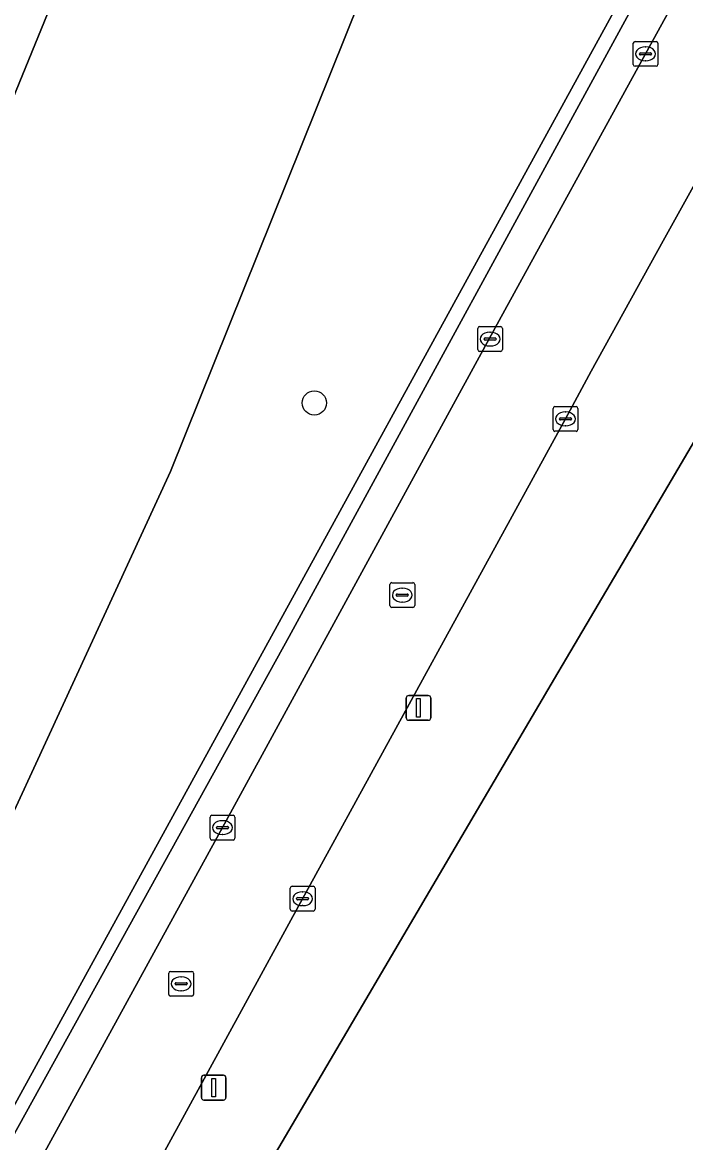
# Model space of a CAD drawing. Extents: x 161087 to 161926, y 382572 to 383873.
# Drawn here: x 161754.14 to 161780.88, y 382955.25 to 383000.4 of the extents above; entities that cross this region are included whole.
import ezdxf

# ---------------------------------------------------------------- set-up
doc = ezdxf.new("R2010")
doc.units = 0
for name, color, linetype in [('IMGEO_Boom', 7, 'Continuous'), ('IMGEO_Fietspad_gesloten', 7, 'Continuous'), ('IMGEO_Groenvoorziening', 7, 'Continuous'), ('IMGEO_Kolk', 7, 'Continuous'), ('IMGEO_Lichtmast', 7, 'Continuous'), ('IMGEO_Muur', 7, 'Continuous'), ('IMGEO_Pand', 7, 'Continuous'), ('IMGEO_Rioolput', 7, 'Continuous'), ('IMGEO_Voetpad_open', 7, 'Continuous'), ('IMGEO_Walbescherming', 7, 'Continuous'), ('IMGEO_Waterloop', 7, 'Continuous')]:
    doc.layers.add(name, color=color, linetype=linetype)

msp = doc.modelspace()

# ---------------------------------------------------------------- linework, layer by layer
at = {"layer": 'IMGEO_Boom'}
msp.add_circle((161765.911, 382985.066), 0.489, dxfattribs=at)
at = {"layer": 'IMGEO_Fietspad_gesloten'}
for points in [[(161777.073, 382986.342), (161779.977, 382991.593), (161782.878, 382996.829), (161788.401, 383006.939), (161785.742, 383010.9), (161784.919, 383009.422), (161779.265, 382999.134), (161773.357, 382988.383), (161762.207, 382967.949), (161751.345, 382948.162), (161743.455, 382933.74), (161741.364, 382929.893)], [(161744.337, 382926.467), (161746.701, 382930.861), (161748.737, 382934.574), (161754.406, 382944.914), (161765.438, 382965.083), (161776.037, 382984.421), (161777.073, 382986.342)]]:
    msp.add_lwpolyline(points, dxfattribs=at)
at = {"layer": 'IMGEO_Groenvoorziening'}
for points in [[(161764.784, 383024.938), (161761.545, 383027.521), (161758.426, 383029.994), (161740.45, 382984.512), (161731.348, 382964.654), (161727.347, 382959.466), (161726.694, 382957.106), (161693.352, 382924.798), (161684.407, 382919.024), (161684.56, 382918.709), (161702.106, 382924.334), (161705.33, 382926.507), (161708.818, 382929.281), (161712.224, 382935.704), (161730.015, 382950.57), (161736.475, 382957.843), (161744.027, 382973.55), (161757.459, 383006.424)], [(161779.031, 383002.768), (161780.109, 383012.719), (161780.093, 383012.732), (161779.375, 383013.304), (161774.216, 383017.418), (161760.107, 382982.304), (161748.448, 382957.016), (161735.623, 382939.154), (161726.255, 382930.782), (161722.28, 382927.406), (161706.531, 382916.376), (161695.98, 382909.588), (161693.156, 382907.863), (161690.678, 382906.133), (161692.813, 382901.743), (161694.905, 382897.444), (161724.049, 382922.13), (161735.799, 382926.263), (161738.292, 382928.48)]]:
    msp.add_lwpolyline(points, close=True, dxfattribs=at)
at = {"layer": 'IMGEO_Kolk'}
for p, q in [((161778.764, 382998.708), (161778.764, 382999.56)), ((161778.839, 382999.634), (161779.691, 382999.634)), ((161779.765, 382999.56), (161779.765, 382998.708)), ((161779.023, 382999.128), (161779.023, 382999.14)), ((161779.461, 382999.091), (161779.063, 382999.091)), ((161779.066, 382999.177), (161779.464, 382999.177)), ((161779.252, 382999.414), (161779.277, 382999.414)), ((161779.507, 382999.14), (161779.507, 382999.128)), ((161779.691, 382998.634), (161778.839, 382998.634)), ((161779.275, 382998.854), (161779.25, 382998.854)), ((161772.495, 382987.214), (161772.495, 382988.066)), ((161772.57, 382988.14), (161773.422, 382988.14)), ((161772.983, 382987.92), (161773.008, 382987.92)), ((161773.496, 382988.066), (161773.496, 382987.214)), ((161772.754, 382987.634), (161772.754, 382987.646)), ((161773.192, 382987.597), (161772.794, 382987.597)), ((161772.797, 382987.683), (161773.195, 382987.683)), ((161773.006, 382987.36), (161772.981, 382987.36)), ((161773.238, 382987.646), (161773.238, 382987.634)), ((161773.422, 382987.14), (161772.57, 382987.14)), ((161775.536, 382983.995), (161775.536, 382984.847)), ((161775.611, 382984.921), (161776.463, 382984.921)), ((161776.024, 382984.701), (161776.049, 382984.701)), ((161776.537, 382984.847), (161776.537, 382983.995)), ((161775.795, 382984.415), (161775.795, 382984.427)), ((161776.233, 382984.378), (161775.835, 382984.378)), ((161775.838, 382984.464), (161776.236, 382984.464)), ((161776.047, 382984.141), (161776.022, 382984.141)), ((161776.279, 382984.427), (161776.279, 382984.415)), ((161776.463, 382983.921), (161775.611, 382983.921)), ((161761.706, 382967.523), (161761.706, 382968.375)), ((161761.781, 382968.449), (161762.633, 382968.449)), ((161762.707, 382968.375), (161762.707, 382967.523)), ((161761.965, 382967.943), (161761.965, 382967.955)), ((161762.403, 382967.906), (161762.005, 382967.906)), ((161762.008, 382967.992), (161762.406, 382967.992)), ((161762.194, 382968.229), (161762.219, 382968.229)), ((161762.449, 382967.955), (161762.449, 382967.943)), ((161762.633, 382967.449), (161761.781, 382967.449)), ((161762.217, 382967.669), (161762.192, 382967.669)), ((161765.012, 382965.583), (161765.864, 382965.583)), ((161764.937, 382964.657), (161764.937, 382965.509)), ((161765.425, 382965.363), (161765.45, 382965.363)), ((161765.938, 382965.509), (161765.938, 382964.657)), ((161765.196, 382965.077), (161765.196, 382965.089)), ((161765.634, 382965.04), (161765.236, 382965.04)), ((161765.239, 382965.126), (161765.637, 382965.126)), ((161765.448, 382964.803), (161765.423, 382964.803)), ((161765.68, 382965.089), (161765.68, 382965.077)), ((161765.864, 382964.583), (161765.012, 382964.583))]:
    msp.add_line(p, q, dxfattribs=at)
for points in [[(161778.764, 382998.708), (161778.764, 382999.56)], [(161778.839, 382999.634), (161779.691, 382999.634)], [(161779.765, 382999.56), (161779.765, 382998.708)], [(161779.691, 382998.634), (161778.839, 382998.634)], [(161772.495, 382987.214), (161772.495, 382988.066)], [(161772.57, 382988.14), (161773.422, 382988.14)], [(161773.496, 382988.066), (161773.496, 382987.214)], [(161773.422, 382987.14), (161772.57, 382987.14)], [(161775.536, 382983.995), (161775.536, 382984.847)], [(161775.611, 382984.921), (161776.463, 382984.921)], [(161776.537, 382984.847), (161776.537, 382983.995)], [(161776.463, 382983.921), (161775.611, 382983.921)], [(161761.706, 382967.523), (161761.706, 382968.375)], [(161761.781, 382968.449), (161762.633, 382968.449)], [(161762.707, 382968.375), (161762.707, 382967.523)], [(161762.633, 382967.449), (161761.781, 382967.449)], [(161765.012, 382965.583), (161765.864, 382965.583)], [(161764.937, 382964.657), (161764.937, 382965.509)], [(161765.938, 382965.509), (161765.938, 382964.657)], [(161765.864, 382964.583), (161765.012, 382964.583)]]:
    msp.add_lwpolyline(points, dxfattribs=at)
for centre, radius, start, end in [((161778.841, 382999.558), 0.0765, 91.552, 178.448), ((161778.841, 382999.558), 0.0765, 91.552, 178.448), ((161779.689, 382999.558), 0.0765, 1.552, 88.448), ((161779.689, 382999.558), 0.0765, 1.552, 88.448), ((161779.063, 382999.137), 0.0403, 85.8775, 175.7526), ((161779.06, 382999.127), 0.0366, 178.938, 274.7102), ((161779.464, 382999.134), 0.043, 264.8664, 352.4533), ((161779.468, 382999.139), 0.0386, 1.7309, 96.639), ((161778.841, 382998.71), 0.0765, 181.552, 268.448), ((161778.841, 382998.71), 0.0765, 181.552, 268.448), ((161779.689, 382998.71), 0.0765, 271.552, 358.448), ((161779.689, 382998.71), 0.0765, 271.552, 358.448), ((161772.572, 382988.064), 0.0765, 91.552, 178.448), ((161772.572, 382988.064), 0.0765, 91.552, 178.448), ((161773.42, 382988.064), 0.0765, 1.552, 88.448), ((161773.42, 382988.064), 0.0765, 1.552, 88.448), ((161772.794, 382987.643), 0.0403, 85.8775, 175.7526), ((161772.791, 382987.633), 0.0366, 178.938, 274.7102), ((161773.195, 382987.64), 0.043, 264.8664, 352.4533), ((161773.199, 382987.645), 0.0386, 1.7309, 96.639), ((161772.572, 382987.216), 0.0765, 181.552, 268.448), ((161772.572, 382987.216), 0.0765, 181.552, 268.448), ((161773.42, 382987.216), 0.0765, 271.552, 358.448), ((161773.42, 382987.216), 0.0765, 271.552, 358.448), ((161775.613, 382984.845), 0.0765, 91.552, 178.448), ((161775.613, 382984.845), 0.0765, 91.552, 178.448), ((161776.461, 382984.845), 0.0765, 1.552, 88.448), ((161776.461, 382984.845), 0.0765, 1.552, 88.448), ((161775.835, 382984.424), 0.0403, 85.8775, 175.7526), ((161775.832, 382984.414), 0.0366, 178.938, 274.7102), ((161776.236, 382984.421), 0.043, 264.8664, 352.4533), ((161776.24, 382984.426), 0.0386, 1.7309, 96.639), ((161775.613, 382983.997), 0.0765, 181.552, 268.448), ((161775.613, 382983.997), 0.0765, 181.552, 268.448), ((161776.461, 382983.997), 0.0765, 271.552, 358.448), ((161776.461, 382983.997), 0.0765, 271.552, 358.448), ((161761.783, 382968.373), 0.0765, 91.552, 178.448), ((161761.783, 382968.373), 0.0765, 91.552, 178.448), ((161762.631, 382968.373), 0.0765, 1.552, 88.448), ((161762.631, 382968.373), 0.0765, 1.552, 88.448), ((161762.005, 382967.952), 0.0403, 85.8775, 175.7526), ((161762.002, 382967.942), 0.0366, 178.938, 274.7102), ((161762.406, 382967.949), 0.043, 264.8664, 352.4533), ((161762.41, 382967.954), 0.0386, 1.7309, 96.639), ((161761.783, 382967.525), 0.0765, 181.552, 268.448), ((161761.783, 382967.525), 0.0765, 181.552, 268.448), ((161762.631, 382967.525), 0.0765, 271.552, 358.448), ((161762.631, 382967.525), 0.0765, 271.552, 358.448), ((161765.014, 382965.507), 0.0765, 91.552, 178.448), ((161765.014, 382965.507), 0.0765, 91.552, 178.448), ((161765.862, 382965.507), 0.0765, 1.552, 88.448), ((161765.862, 382965.507), 0.0765, 1.552, 88.448), ((161765.236, 382965.086), 0.0403, 85.8775, 175.7526), ((161765.233, 382965.076), 0.0366, 178.938, 274.7102), ((161765.637, 382965.083), 0.043, 264.8664, 352.4533), ((161765.641, 382965.088), 0.0386, 1.7309, 96.639), ((161765.014, 382964.659), 0.0765, 181.552, 268.448), ((161765.014, 382964.659), 0.0765, 181.552, 268.448), ((161765.862, 382964.659), 0.0765, 271.552, 358.448), ((161765.862, 382964.659), 0.0765, 271.552, 358.448)]:
    msp.add_arc(centre, radius, start, end, dxfattribs=at)
for centre, major_axis, ratio, start_param, end_param in [((161779.251, 382999.134), (-0.387, 0.002), 0.722429, 4.712389, 7.853982), ((161779.276, 382999.134), (-0.39, 0.002), 0.717154, 1.570796, 4.712389), ((161772.982, 382987.64), (-0.387, 0.002), 0.722429, 4.712389, 7.853982), ((161773.007, 382987.64), (-0.39, 0.002), 0.717154, 1.570796, 4.712389), ((161776.023, 382984.421), (-0.387, 0.002), 0.722429, 4.712389, 7.853982), ((161776.048, 382984.421), (-0.39, 0.002), 0.717154, 1.570796, 4.712389), ((161762.193, 382967.949), (-0.387, 0.002), 0.722429, 4.712389, 7.853982), ((161762.218, 382967.949), (-0.39, 0.002), 0.717154, 1.570796, 4.712389), ((161765.424, 382965.083), (-0.387, 0.002), 0.722429, 4.712389, 7.853982), ((161765.449, 382965.083), (-0.39, 0.002), 0.717154, 1.570796, 4.712389)]:
    msp.add_ellipse(centre, major_axis=major_axis, ratio=ratio, start_param=start_param, end_param=end_param, dxfattribs=at)
at = {"layer": 'IMGEO_Lichtmast'}
for p, q in [((161769.713, 382973.273), (161770.503, 382973.273)), ((161770.503, 382973.273), (161769.713, 382973.273)), ((161769.613, 382972.373), (161769.613, 382973.173)), ((161769.613, 382973.173), (161769.613, 382972.373)), ((161770.603, 382973.173), (161770.603, 382972.373)), ((161770.603, 382972.373), (161770.603, 382973.173)), ((161770.503, 382972.273), (161769.713, 382972.273)), ((161769.713, 382972.273), (161770.503, 382972.273)), ((161761.453, 382957.968), (161762.243, 382957.968)), ((161762.243, 382957.968), (161761.453, 382957.968)), ((161761.353, 382957.068), (161761.353, 382957.868)), ((161761.353, 382957.868), (161761.353, 382957.068)), ((161762.343, 382957.868), (161762.343, 382957.068)), ((161762.343, 382957.068), (161762.343, 382957.868)), ((161762.243, 382956.968), (161761.453, 382956.968)), ((161761.453, 382956.968), (161762.243, 382956.968))]:
    msp.add_line(p, q, dxfattribs=at)
for points in [[(161770.033, 382973.148), (161770.183, 382973.148), (161770.183, 382972.398), (161770.033, 382972.398), (161770.033, 382973.148)], [(161761.773, 382957.843), (161761.923, 382957.843), (161761.923, 382957.093), (161761.773, 382957.093), (161761.773, 382957.843)]]:
    msp.add_lwpolyline(points, dxfattribs=at)
for centre, start, end in [((161769.713, 382973.173), 90, 180), ((161769.713, 382973.173), 90, 180), ((161770.503, 382973.173), 0, 90), ((161770.503, 382973.173), 360, 90), ((161769.713, 382972.373), 180, 270), ((161769.713, 382972.373), 180, 270), ((161770.503, 382972.373), 270, 0), ((161770.503, 382972.373), 270, 0), ((161761.453, 382957.868), 90, 180), ((161761.453, 382957.868), 90, 180), ((161762.243, 382957.868), 0, 90), ((161762.243, 382957.868), 360, 90), ((161761.453, 382957.068), 180, 270), ((161761.453, 382957.068), 180, 270), ((161762.243, 382957.068), 270, 0), ((161762.243, 382957.068), 270, 0)]:
    msp.add_arc(centre, 0.1, start, end, dxfattribs=at)
at = {"layer": 'IMGEO_Muur'}
msp.add_lwpolyline([(161719.394, 382917.386), (161721.683, 382919.323), (161724.38, 382921.606), (161736.217, 382925.716), (161739.061, 382928.267), (161739.114, 382928.366), (161749.772, 382948.32), (161764.889, 382975.647), (161779.559, 383002.535), (161780.48, 383012.423), (161780.109, 383012.719), (161779.031, 383002.768), (161738.292, 382928.48), (161735.799, 382926.263), (161724.049, 382922.13), (161694.905, 382897.444), (161692.813, 382901.743), (161692.506, 382901.594), (161692.628, 382901.342), (161693.006, 382900.556), (161694.929, 382896.679), (161698.579, 382899.768)], close=True, dxfattribs=at)
at = {"layer": 'IMGEO_Pand'}
msp.add_lwpolyline([(161805.553, 382930.844), (161784.088, 382965.443), (161788.288, 382968.534), (161791.467, 382971.053), (161801.539, 382978.465), (161803.756, 382980.155), (161805.479, 382981.467), (161812.147, 382986.548), (161812.65, 382986.123), (161812.817, 382986.32), (161812.914, 382986.435), (161812.269, 382986.98), (161812.149, 382987.081), (161809.734, 382985.202), (161805.8, 382982.142), (161802.616, 382986.469), (161798.859, 382991.574), (161800.06, 382993.615), (161794.658, 382996.797), (161790.485, 382999.253), (161778.32, 382978.58), (161776.083, 382974.778), (161775.734, 382974.185), (161763.844, 382953.981)], dxfattribs=at)
at = {"layer": 'IMGEO_Rioolput'}
for p, q in [((161769.03, 382977.821), (161769.882, 382977.821)), ((161768.955, 382976.895), (161768.955, 382977.747)), ((161769.214, 382977.315), (161769.214, 382977.327)), ((161769.257, 382977.364), (161769.655, 382977.364)), ((161769.443, 382977.601), (161769.468, 382977.601)), ((161769.698, 382977.327), (161769.698, 382977.315)), ((161769.956, 382977.747), (161769.956, 382976.895)), ((161769.652, 382977.278), (161769.254, 382977.278)), ((161769.466, 382977.041), (161769.441, 382977.041)), ((161769.882, 382976.821), (161769.03, 382976.821)), ((161760.039, 382961.228), (161760.039, 382962.08)), ((161760.114, 382962.154), (161760.966, 382962.154)), ((161761.04, 382962.08), (161761.04, 382961.228)), ((161760.298, 382961.648), (161760.298, 382961.66)), ((161760.736, 382961.611), (161760.338, 382961.611)), ((161760.341, 382961.697), (161760.739, 382961.697)), ((161760.527, 382961.934), (161760.552, 382961.934)), ((161760.782, 382961.66), (161760.782, 382961.648)), ((161760.966, 382961.154), (161760.114, 382961.154)), ((161760.55, 382961.374), (161760.525, 382961.374))]:
    msp.add_line(p, q, dxfattribs=at)
for points in [[(161769.03, 382977.821), (161769.882, 382977.821)], [(161768.955, 382976.895), (161768.955, 382977.747)], [(161769.956, 382977.747), (161769.956, 382976.895)], [(161769.882, 382976.821), (161769.03, 382976.821)], [(161760.039, 382961.228), (161760.039, 382962.08)], [(161760.114, 382962.154), (161760.966, 382962.154)], [(161761.04, 382962.08), (161761.04, 382961.228)], [(161760.966, 382961.154), (161760.114, 382961.154)]]:
    msp.add_lwpolyline(points, dxfattribs=at)
for centre, radius, start, end in [((161769.032, 382977.745), 0.0765, 91.552, 178.448), ((161769.032, 382977.745), 0.0765, 91.552, 178.448), ((161769.88, 382977.745), 0.0765, 1.552, 88.448), ((161769.88, 382977.745), 0.0765, 1.552, 88.448), ((161769.254, 382977.324), 0.0403, 85.8775, 175.7526), ((161769.659, 382977.326), 0.0386, 1.7309, 96.639), ((161769.032, 382976.897), 0.0765, 181.552, 268.448), ((161769.032, 382976.897), 0.0765, 181.552, 268.448), ((161769.251, 382977.314), 0.0366, 178.938, 274.7102), ((161769.655, 382977.321), 0.043, 264.8664, 352.4533), ((161769.88, 382976.897), 0.0765, 271.552, 358.448), ((161769.88, 382976.897), 0.0765, 271.552, 358.448), ((161760.116, 382962.078), 0.0765, 91.552, 178.448), ((161760.116, 382962.078), 0.0765, 91.552, 178.448), ((161760.964, 382962.078), 0.0765, 1.552, 88.448), ((161760.964, 382962.078), 0.0765, 1.552, 88.448), ((161760.338, 382961.657), 0.0403, 85.8775, 175.7526), ((161760.335, 382961.647), 0.0366, 178.938, 274.7102), ((161760.739, 382961.654), 0.043, 264.8664, 352.4533), ((161760.743, 382961.659), 0.0386, 1.7309, 96.639), ((161760.116, 382961.23), 0.0765, 181.552, 268.448), ((161760.116, 382961.23), 0.0765, 181.552, 268.448), ((161760.964, 382961.23), 0.0765, 271.552, 358.448), ((161760.964, 382961.23), 0.0765, 271.552, 358.448)]:
    msp.add_arc(centre, radius, start, end, dxfattribs=at)
for centre, major_axis, ratio, start_param, end_param in [((161769.442, 382977.321), (-0.387, 0.002), 0.722429, 4.712389, 7.853982), ((161769.467, 382977.321), (-0.39, 0.002), 0.717154, 1.570796, 4.712389), ((161760.526, 382961.654), (-0.387, 0.002), 0.722429, 4.712389, 7.853982), ((161760.551, 382961.654), (-0.39, 0.002), 0.717154, 1.570796, 4.712389)]:
    msp.add_ellipse(centre, major_axis=major_axis, ratio=ratio, start_param=start_param, end_param=end_param, dxfattribs=at)
at = {"layer": 'IMGEO_Voetpad_open'}
for points in [[(161784.98, 383014.355), (161781.826, 383017.01), (161780.093, 383012.732), (161780.109, 383012.719), (161780.48, 383012.423), (161779.559, 383002.535), (161764.889, 382975.647), (161749.772, 382948.32), (161739.114, 382928.366), (161739.061, 382928.267), (161736.217, 382925.716), (161724.38, 382921.606), (161721.683, 382919.323), (161722.786, 382918.055), (161720.52, 382916.114), (161719.394, 382917.386), (161698.579, 382899.768), (161699.567, 382898.624), (161695.623, 382895.286), (161697.348, 382891.796), (161705.064, 382898.281), (161711.79, 382903.898)], [(161741.364, 382929.893), (161743.455, 382933.74), (161751.345, 382948.162), (161762.207, 382967.949), (161773.357, 382988.383), (161779.265, 382999.134), (161784.919, 383009.422), (161785.742, 383010.9), (161785.527, 383011.028)], [(161763.844, 382953.981), (161775.734, 382974.185), (161776.083, 382974.778), (161778.32, 382978.58), (161790.485, 382999.253), (161790.925, 383000), (161791.878, 383001.62), (161792.631, 383002.899), (161788.602, 383006.828), (161788.401, 383006.939), (161782.878, 382996.829), (161779.977, 382991.593), (161777.073, 382986.342), (161776.037, 382984.421), (161765.438, 382965.083), (161754.406, 382944.914)]]:
    msp.add_lwpolyline(points, dxfattribs=at)
at = {"layer": 'IMGEO_Walbescherming'}
for points in [[(161684.56, 382918.709), (161702.106, 382924.334), (161705.33, 382926.507), (161708.818, 382929.281), (161712.224, 382935.704), (161730.015, 382950.57), (161736.475, 382957.843), (161744.027, 382973.55), (161757.459, 383006.424), (161764.784, 383024.938)], [(161774.216, 383017.418), (161760.107, 382982.304), (161748.448, 382957.016), (161735.623, 382939.154), (161722.28, 382927.406), (161706.531, 382916.376), (161695.98, 382909.588), (161693.156, 382907.863), (161690.678, 382906.133)]]:
    msp.add_lwpolyline(points, dxfattribs=at)
at = {"layer": 'IMGEO_Waterloop'}
for points in [[(161657.159, 382893.749), (161664.2, 382895.285), (161670.194, 382897.122), (161679.954, 382900.706), (161690.678, 382906.133), (161693.156, 382907.863), (161695.98, 382909.588), (161706.531, 382916.376), (161722.28, 382927.406), (161726.255, 382930.782), (161735.623, 382939.154), (161748.448, 382957.016), (161760.107, 382982.304), (161774.216, 383017.418), (161774.349, 383017.679), (161775.315, 383019.573), (161776.357, 383021.615), (161776.473, 383021.844), (161778.334, 383025.491), (161778.45, 383025.718), (161778.56, 383025.934), (161771.435, 383031.567), (161829.761, 383155.16)], [(161768.16, 383034.068), (161766.686, 383030.084), (161766.594, 383029.834), (161765.618, 383027.194), (161764.889, 383025.222), (161764.784, 383024.938), (161757.459, 383006.424), (161744.027, 382973.55), (161736.475, 382957.843), (161730.015, 382950.57), (161712.224, 382935.704), (161708.818, 382929.281), (161705.33, 382926.507), (161702.106, 382924.334), (161684.56, 382918.709), (161684.3, 382918.626), (161679.531, 382916.561), (161676.869, 382915.408), (161673.789, 382914.075), (161673.522, 382913.959), (161660.102, 382908.373)]]:
    msp.add_lwpolyline(points, dxfattribs=at)

doc.saveas('drawing.dxf')
